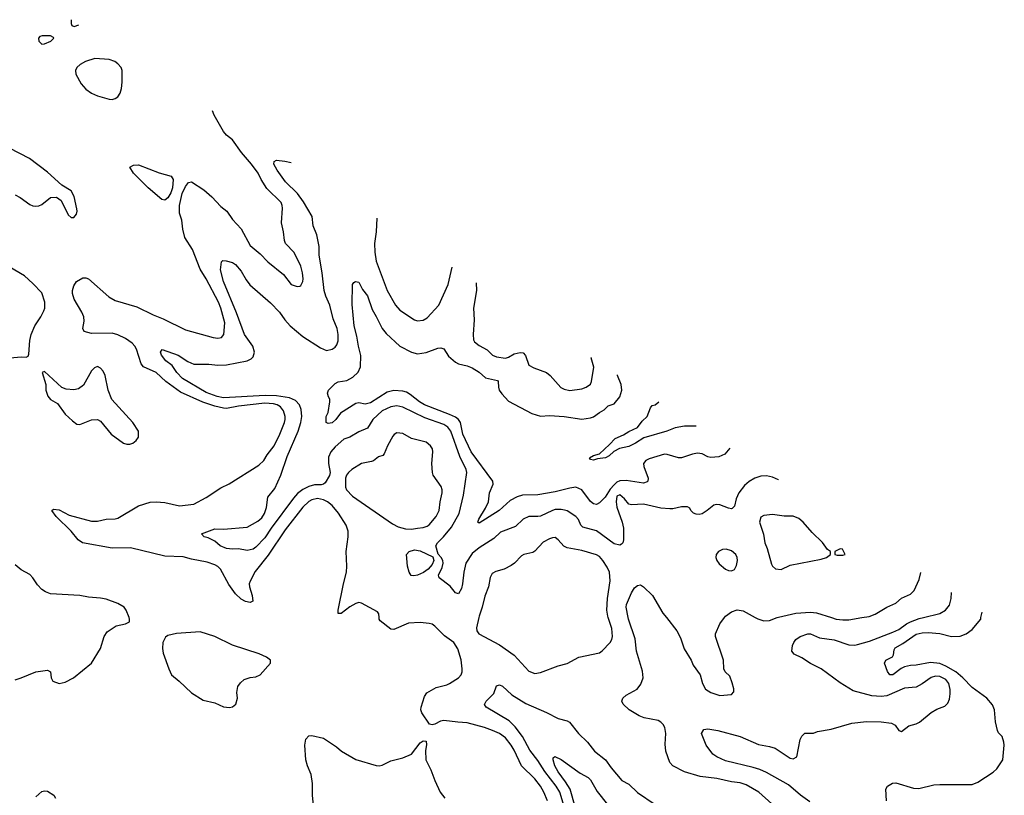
# Model space of a CAD drawing. Header units: inches. Extents: x 1384664 to 1536621, y 460766 to 646467.
# Tile 339 of 488: x 1521860 to 1528570, y 538788 to 544076. Entities that reach past the tile are written whole.
import ezdxf

# ---------------------------------------------------------------- set-up
doc = ezdxf.new("R2010")
doc.units = ezdxf.units.IN
doc.header["$MEASUREMENT"] = 0
doc.layers.add('B5523', color=7, linetype='Continuous')
doc.layers.add('B5524', color=7, linetype='Continuous')

msp = doc.modelspace()

# ---------------------------------------------------------------- linework, layer by layer
at = {"layer": 'B5523', "color": 5}
for points, elevation in [([(1521830, 539575.3), (1521870, 539588.8), (1521970, 539630.3), (1522050, 539640.7), (1522070.4, 539630.4), (1522073.7, 539590), (1522086.9, 539566.9), (1522130, 539551.4), (1522170, 539559.6), (1522226, 539590), (1522350, 539690.3), (1522411.6, 539790), (1522434.7, 539870), (1522457.1, 539902.9), (1522517.1, 539942.9), (1522582, 539958), (1522609, 539971), (1522609.2, 539990), (1522605.2, 540000)], 720), ([(1525456.3, 538750), (1525432.8, 538810), (1525409, 538850), (1525370, 538901.2), (1525280.3, 538990), (1525230, 539096.4), (1525209.8, 539130), (1525170, 539179.3), (1525129.3, 539209.3), (1525081.6, 539230), (1525027, 539250), (1524910, 539282.8), (1524846.1, 539286.1), (1524750, 539299.4), (1524726.7, 539293.3), (1524690, 539274), (1524670, 539269.5), (1524653.6, 539273.6), (1524599.7, 539350), (1524593, 539370), (1524595.8, 539390), (1524618, 539462), (1524633.4, 539486.6), (1524697.7, 539522.3), (1524770, 539541.1), (1524790, 539550.3), (1524850, 539588.5), (1524867.6, 539610), (1524874.7, 539630), (1524874.7, 539650), (1524867.5, 539712.5), (1524845.9, 539785.9), (1524819.5, 539830), (1524755.6, 539875.6), (1524690, 539940.9), (1524670, 539954.5), (1524650, 539960.7), (1524590, 539966), (1524510, 539962), (1524410, 539918.9), (1524390, 539921.3), (1524317.3, 539977.3), (1524309.9, 539989.9), (1524308.9, 540000)], 680), ([(1524987.9, 540000), (1524972.2, 539930), (1524974.9, 539910), (1524987.7, 539890), (1525130, 539814.3), (1525230, 539743.1), (1525330, 539633.7), (1525370, 539619), (1525410, 539624.9), (1525530, 539670.6), (1525590, 539687.3), (1525670, 539730.4), (1525810, 539760.4), (1525830, 539772.7), (1525884, 539830), (1525895.3, 539850), (1525899.3, 539870), (1525894.6, 539925.4), (1525870.9, 540000)], 680), ([(1526985.2, 538730), (1526896.2, 538810), (1526810, 538860.4), (1526770, 538873.3), (1526710, 538879.7), (1526610, 538902.2), (1526496, 538916), (1526390, 538948), (1526310, 538989.6), (1526291.2, 539011.2), (1526262.4, 539090), (1526258, 539138), (1526264.2, 539210), (1526256.1, 539250), (1526244.4, 539270), (1526230, 539286.6), (1526210, 539298), (1526116.2, 539316.2), (1526081.3, 539330), (1526013, 539370), (1525972, 539410), (1525962.9, 539430), (1525969.5, 539450), (1525993.2, 539470), (1526067.6, 539512.4), (1526093.8, 539546.2), (1526109.7, 539590), (1526104.7, 539635.3), (1526064.3, 539770), (1526054.3, 539854.3), (1526007.6, 539990), (1526005.8, 540000)], 660), ([(1526266.9, 540000), (1526338.3, 539910), (1526362.8, 539862.8), (1526388, 539788), (1526434.9, 539710), (1526450, 539676.3), (1526496.3, 539610), (1526513.7, 539550), (1526533.1, 539513.1), (1526570, 539488.4), (1526630, 539468), (1526710, 539476.3), (1526726.8, 539493.2), (1526726.8, 539513.2), (1526716, 539556), (1526699.5, 539599.5), (1526667, 539630), (1526658.4, 539650), (1526655.4, 539710), (1526600.5, 539870), (1526601.3, 539890), (1526630, 539958), (1526662.1, 540000)], 660), ([(1527244.9, 538744.9), (1527181.4, 538790), (1527099.3, 538859.3), (1526950, 538943), (1526903.4, 538963.4), (1526857.1, 538977.1), (1526670, 539022.7), (1526609.6, 539050), (1526584.2, 539070), (1526537.6, 539130), (1526505.2, 539210), (1526522.7, 539237.3), (1526550, 539240.7), (1526618, 539230), (1526770, 539190.3), (1526894.8, 539134.8), (1526970, 539121.1), (1527008.8, 539108.8), (1527110, 539041), (1527130, 539038), (1527155.3, 539050), (1527179, 539170), (1527189.4, 539190.6), (1527210, 539211), (1527270, 539211), (1527296.5, 539223.5), (1527390, 539239.5), (1527530, 539279.5), (1527630, 539292), (1527730, 539290.4), (1527799.9, 539279.9), (1527825.8, 539265.8), (1527850, 539231.3), (1527870, 539222.8), (1527918, 539262), (1527970, 539276.5), (1527992.5, 539287.5), (1528070, 539352.8), (1528110, 539374.9), (1528164.1, 539395.9), (1528184.2, 539415.8), (1528195.4, 539444.6), (1528200.8, 539479.2), (1528200.2, 539510), (1528191.1, 539550), (1528170, 539578.7), (1528130, 539598.4), (1528099.8, 539600.2), (1528070, 539592.2), (1528010, 539548.2), (1527970, 539526.5), (1527890, 539518), (1527770, 539467.2), (1527730, 539462.7), (1527666, 539466), (1527539.7, 539499.7), (1527450, 539556.2), (1527320.7, 539650), (1527250, 539686.5), (1527190, 539725.3), (1527137, 539750), (1527121.6, 539770), (1527126.9, 539810), (1527134.3, 539830), (1527149.7, 539850), (1527179.5, 539870), (1527230, 539890.3), (1527250, 539888.9), (1527310, 539861.2), (1527410, 539848.8), (1527510, 539815.1), (1527550, 539812.2), (1527570, 539815.7), (1527650, 539839.8), (1527810, 539900.4), (1527850, 539919.5), (1527902, 539958), (1527930, 539971.8), (1527990, 539992.8), (1528019.3, 540000)], 640), ([(1526872.9, 540000), (1526890, 539990.4), (1526930, 539977.4), (1526970, 539980.3), (1527021.8, 540000)], 660), ([(1527391.3, 540000), (1527422.8, 539990), (1527470, 539983.9), (1527510, 539984.9), (1527599.8, 540000)], 660), ([(1527765.7, 538750), (1527761.6, 538830), (1527772.7, 538850), (1527808.2, 538871.8), (1527830, 538873.1), (1527950, 538836.9), (1527986.3, 538833.7), (1528090, 538859.1), (1528130, 538862.8), (1528350, 538863), (1528390, 538879.1), (1528493.9, 538946.1), (1528518.7, 538970), (1528559.7, 539030), (1528569.5, 539129.5), (1528567.3, 539150), (1528554.5, 539190), (1528530, 539215.1), (1528522.6, 539230), (1528510, 539288.7), (1528503.1, 539370), (1528490, 539405.1), (1528449.8, 539449.8), (1528350, 539523), (1528287.8, 539590), (1528239.9, 539630), (1528170, 539669.6), (1528130, 539686.4), (1528067, 539693), (1527970, 539676), (1527930, 539674), (1527890, 539664.4), (1527866.7, 539653.3), (1527810, 539609), (1527790, 539609.7), (1527773.3, 539633.3), (1527752.8, 539690), (1527761.3, 539710), (1527807.6, 539732.4), (1527814.1, 539745.9), (1527818.8, 539781.2), (1527826.4, 539793.6), (1527877.7, 539822.3), (1527970, 539887.1), (1528010, 539896.9), (1528050, 539898.3), (1528130, 539891.2), (1528210, 539871.5), (1528267.7, 539872.3), (1528310, 539889), (1528350, 539917.8), (1528408.5, 539990), (1528410.7, 540000)], 620), ([(1525577.8, 538690), (1525540.3, 538810), (1525515.3, 538850), (1525438.5, 538950), (1525390, 539026.3), (1525335.6, 539095.6), (1525286.7, 539190), (1525235.7, 539255.7), (1525196, 539296), (1525038.4, 539390), (1525028, 539408), (1525038.7, 539430), (1525090, 539482.4), (1525110, 539534.4), (1525130, 539541.7), (1525150, 539532.8), (1525213.9, 539473.9), (1525310, 539413.4), (1525450, 539353.8), (1525530, 539311.8), (1525590, 539296.4), (1525607.7, 539287.7), (1525668.9, 539210), (1525730, 539151.6), (1525777.8, 539090), (1525851.4, 539030), (1525890, 538975.3), (1525963, 538890), (1526010, 538865.5), (1526070, 538808.2), (1526190, 538726.7)], 660), ([(1523866.4, 538670), (1523856.5, 538790), (1523855.4, 538870), (1523847.2, 538930), (1523822, 538990), (1523810.8, 539030), (1523802.5, 539130), (1523810, 539170.7), (1523830, 539194.4), (1523850, 539197), (1523930, 539179), (1524018.5, 539118.5), (1524052.4, 539090), (1524150, 539032.4), (1524290, 538991.6), (1524310, 538990.3), (1524330, 538994.7), (1524390, 539024.2), (1524470, 539042.9), (1524529.5, 539070), (1524590, 539146.8), (1524610, 539158.8), (1524630, 539158), (1524632.7, 539132.7), (1524625.3, 539094.7), (1524626.9, 539030), (1524662.7, 538962.7), (1524688.4, 538890), (1524724.6, 538810), (1524758, 538770)], 680), ([(1525644.3, 538710), (1525611, 538831), (1525580.5, 538880.5), (1525530, 538947.8), (1525507.5, 538990), (1525494.7, 539030), (1525495.1, 539044.9), (1525506.6, 539053.4), (1525550, 539031.8), (1525678.5, 538938.5), (1525734, 538910), (1525750, 538894), (1525794.6, 538814.6), (1525864.7, 538724.7)], 640), ([(1521970, 538776.9), (1522010, 538814), (1522030, 538819.7), (1522050, 538816.8), (1522093.1, 538790), (1522104.6, 538770)], 680)]:
    msp.add_lwpolyline(points, dxfattribs=dict(at, elevation=elevation))
at = {"layer": 'B5523', "color": 5, "elevation": 720}
msp.add_lwpolyline([(1523090, 539902), (1522928.5, 539891.5), (1522870, 539877.2), (1522853.4, 539866.6), (1522836.3, 539830), (1522833, 539790), (1522836.7, 539756.7), (1522875.3, 539650), (1522894.9, 539610), (1522947.2, 539567.2), (1523030, 539486.8), (1523110, 539436.3), (1523190, 539418.8), (1523250, 539390.7), (1523290, 539387.3), (1523310, 539390.8), (1523332, 539410), (1523343.7, 539450), (1523340.9, 539490), (1523346.6, 539530), (1523363.9, 539556.1), (1523390, 539577.3), (1523430, 539590.6), (1523470, 539596.3), (1523499.3, 539610), (1523568.7, 539690), (1523568.7, 539710), (1523542, 539730), (1523492.2, 539752.2), (1523310, 539812.8), (1523190, 539872)], close=True, dxfattribs=at)
at = {"layer": 'B5524', "color": 5}
msp.add_line((1528410.7, 540000, 620), (1528418.5, 540035.9, 620), dxfattribs=at)
for points, elevation in [([(1522211.2, 544075.9), (1522210.3, 544070), (1522210.4, 544050.4), (1522216.3, 544036.3), (1522230.5, 544030.5), (1522263.7, 544041.2)], 720), ([(1524308.9, 540000), (1524306.5, 540026.5), (1524298.9, 540038.9), (1524190, 540099.2), (1524170, 540102), (1524150, 540096.5), (1524110, 540073.4), (1524050, 540027.1), (1524030, 540027.3), (1524030.6, 540050.6), (1524065.8, 540230), (1524086.7, 540310), (1524089.5, 540350), (1524084.9, 540450), (1524097.9, 540550), (1524097.9, 540590), (1524084.7, 540630), (1524032.5, 540712.5), (1523990, 540764.2), (1523958.2, 540790), (1523930, 540803.6), (1523890, 540811.3), (1523850, 540803.4), (1523830, 540791.6), (1523790, 540752.1), (1523670, 540599.2), (1523553.5, 540426.5), (1523465.3, 540314.7), (1523431.5, 540248.5), (1523424.1, 540230), (1523426.2, 540210), (1523443.5, 540150), (1523448.1, 540111.9), (1523430, 540103.5), (1523399.3, 540110), (1523370, 540124.8), (1523330, 540162.6), (1523285.2, 540225.2), (1523227.7, 540330), (1523210, 540348.7), (1523190, 540359.4), (1523137.5, 540377.5), (1523030, 540398.4), (1522975, 540415), (1522850, 540417.8), (1522614.7, 540474.7), (1522490, 540472.8), (1522288.7, 540508.7), (1522257.7, 540530), (1522212, 540590), (1522108.3, 540690), (1522079.3, 540730), (1522090, 540738), (1522130, 540734.3), (1522197.7, 540697.7), (1522350, 540658), (1522390, 540656.2), (1522450, 540671.4), (1522510, 540672.3), (1522530, 540678.6), (1522670, 540761.8), (1522750, 540786.5), (1522790, 540789.3), (1522850, 540784.7), (1522950, 540762.6), (1523047.7, 540772.3), (1523130, 540818), (1523230, 540883.5), (1523288.1, 540911.9), (1523490, 541038.9), (1523523.5, 541070), (1523546, 541110), (1523593.7, 541170), (1523633, 541250), (1523665.2, 541330), (1523668.6, 541350), (1523668.5, 541370), (1523657.4, 541410), (1523636.9, 541436.9), (1523614, 541450), (1523590, 541456.4), (1523530, 541461.1), (1523350, 541442.1), (1523270, 541426.1), (1523250, 541427.3), (1523190, 541440.5), (1523107.5, 541467.5), (1522956.1, 541536.1), (1522856.1, 541610), (1522790, 541670.5), (1522704.4, 541710), (1522687.8, 541730), (1522655, 541830), (1522644.4, 541850), (1522625.9, 541870), (1522581.7, 541901.7), (1522530, 541928), (1522490, 541938.6), (1522350, 541936.7), (1522300.5, 541950), (1522289.7, 541970), (1522298.4, 542021.6), (1522296.5, 542050), (1522282.6, 542082.6), (1522230.9, 542170), (1522219.8, 542210), (1522220.4, 542230), (1522230, 542260.5), (1522248.3, 542290), (1522290, 542315.3), (1522310, 542317), (1522330, 542308.5), (1522466.6, 542186.6), (1522510, 542162.7), (1522657.4, 542117.4), (1522770, 542063.2), (1522837.2, 542037.2), (1522990, 541960.8), (1523178, 541910), (1523210, 541905.5), (1523236.2, 541910), (1523251, 541930), (1523258, 542010), (1523231.7, 542110), (1523214.7, 542150), (1523130, 542308.4), (1523090, 542374.3), (1523038.5, 542510), (1522985.7, 542590), (1522972.3, 542647.7), (1522964.6, 542710), (1522950, 542757), (1522949.3, 542810), (1522968.2, 542891.8), (1522990, 542937.7), (1523010, 542966), (1523030, 542970.1), (1523115.1, 542915.1), (1523170, 542868), (1523230, 542802), (1523271.4, 542770), (1523310, 542714.6), (1523370.1, 542650.1), (1523430, 542536.5), (1523499.5, 542479.5), (1523550, 542424.2), (1523658.8, 542338.8), (1523710, 542270.4), (1523750, 542256.4), (1523770, 542259.3), (1523775.6, 542264.4), (1523789.6, 542290), (1523792.1, 542310), (1523788.2, 542350), (1523775.2, 542395.2), (1523730, 542489.3), (1523672, 542550), (1523664.2, 542570), (1523658.5, 542630), (1523643.1, 542690), (1523650.7, 542790), (1523649.8, 542810), (1523642.7, 542830), (1523545.2, 542925.2), (1523506, 542986), (1523484.9, 543030), (1523440.2, 543090), (1523371, 543171), (1523310, 543257.7), (1523270, 543288.7), (1523250, 543313.5), (1523185.2, 543425.2), (1523174.4, 543453.9)], 680), ([(1521830, 542881.3), (1521863.9, 542863.9), (1521930, 542816), (1521950, 542806.7), (1521970, 542804.4), (1521990, 542806.7), (1522010, 542816.9), (1522070, 542862.8), (1522110, 542865.3), (1522142.6, 542842.6), (1522190, 542745.5), (1522210, 542726.7), (1522230, 542726.4), (1522246.6, 542750), (1522251.6, 542770), (1522250, 542786), (1522231.5, 542871.5), (1522210, 542909), (1522147.2, 542947.2), (1522050, 543035.8), (1521926.6, 543130), (1521790, 543199.1)], 720), ([(1527030.9, 540939.6), (1527030, 540939.8), (1526990, 540957.2), (1526950, 540966.4), (1526910, 540963.1), (1526870, 540950.9), (1526830, 540926.6), (1526799.7, 540900.3), (1526760.2, 540850), (1526742.9, 540810), (1526730, 540759.3), (1526715.6, 540744.4), (1526710, 540741.3), (1526690, 540745.4), (1526630.6, 540769.4), (1526608.6, 540771.4), (1526590, 540766), (1526545.5, 540730), (1526510, 540708), (1526490, 540703.5), (1526470, 540705.1), (1526452.5, 540712.5), (1526434.5, 540730), (1526425.8, 540745.8), (1526410, 540755.1), (1526370, 540755.1), (1526310, 540740.4), (1526290, 540740.4), (1526230, 540746.5), (1526110, 540773.7), (1526028.7, 540768.7), (1526010, 540774), (1525980.7, 540810), (1525950, 540835.9), (1525930, 540826.6), (1525924.4, 540790), (1525930, 540752.4), (1525965, 540650), (1525973.8, 540610), (1525975.6, 540530), (1525970.3, 540509.7), (1525960.3, 540499.7), (1525950, 540494.7), (1525910, 540503.4), (1525790.3, 540590.3), (1525696.7, 540616.7), (1525684.1, 540630), (1525667.7, 540667.7), (1525650, 540689.8), (1525590, 540727), (1525572.7, 540732.7), (1525550, 540736.8), (1525510, 540735.7), (1525490, 540730.7), (1525410, 540691.6), (1525390, 540688.2), (1525330, 540689.8), (1525290.3, 540670), (1525238.9, 540621.1), (1525137.4, 540582.6), (1525090, 540539.8), (1524990, 540476.5), (1524943.6, 540436.4), (1524900.6, 540370), (1524886.2, 540310), (1524878.2, 540230), (1524870, 540199.3), (1524850, 540162), (1524830, 540169.6), (1524793.8, 540213.8), (1524718.9, 540270), (1524714.8, 540290), (1524738.9, 540341.1), (1524746.9, 540370), (1524744.1, 540390), (1524733, 540410), (1524711.2, 540431.2), (1524696.3, 540490), (1524706.4, 540510), (1524747.6, 540550), (1524803.1, 540616.9), (1524854.2, 540710), (1524885.3, 540834.7), (1524906.5, 540990), (1524903.4, 541010), (1524858.4, 541098.4), (1524798.7, 541270), (1524778.1, 541298.1), (1524750, 541315.5), (1524621.3, 541361.3), (1524470, 541435), (1524430, 541443), (1524390, 541436.5), (1524330, 541408.5), (1524267.1, 541350), (1524229.4, 541290.6), (1524170, 541266.6), (1524110, 541229.8), (1524070, 541216.5), (1524010, 541163.2), (1523980.5, 541130), (1523965.5, 541094.5), (1523964.1, 541050), (1523976.9, 540990), (1523971.5, 540968.5), (1523941.2, 540918.8), (1523930.9, 540909.1), (1523914.8, 540905.2), (1523870, 540904.5), (1523830, 540894.3), (1523790, 540873.7), (1523753.7, 540846.3), (1523725.3, 540814.7), (1523574.4, 540610), (1523530, 540542.9), (1523470, 540480.8), (1523450, 540465.8), (1523410, 540458), (1523350, 540469.7), (1523310, 540466), (1523270, 540469.8), (1523227.3, 540490), (1523190, 540521.2), (1523144.7, 540544.7), (1523118, 540550), (1523098, 540570), (1523190, 540604.4), (1523250, 540601.8), (1523410, 540616.1), (1523482.6, 540657.4), (1523510, 540681.1), (1523527.7, 540710), (1523542.2, 540750), (1523550, 540820.5), (1523599.6, 540880.4), (1523639.9, 540970), (1523681.7, 541098.3), (1523757.1, 541270), (1523776.1, 541330), (1523782.1, 541370), (1523778.1, 541418.1), (1523766.3, 541450), (1523740, 541480), (1523698.8, 541498.8), (1523610, 541510.8), (1523533.8, 541513.8), (1523250, 541497), (1523206.1, 541506.1), (1523130, 541535.1), (1522968.5, 541630), (1522931.8, 541670), (1522899.3, 541719.3), (1522855.4, 541750), (1522826.6, 541790), (1522820.7, 541810), (1522830, 541826.8), (1522940.7, 541790), (1523005.4, 541745.4), (1523047.2, 541727.2), (1523150, 541727.7), (1523210, 541720.2), (1523270, 541723.7), (1523409.2, 541750), (1523436.4, 541763.6), (1523450, 541777.1), (1523459.8, 541810), (1523449.8, 541850), (1523391.7, 541930), (1523338.6, 542078.6), (1523247.8, 542290), (1523227.8, 542370), (1523234.5, 542425.5), (1523245.4, 542434.6), (1523267.2, 542432.8), (1523310, 542420.3), (1523330, 542407), (1523370, 542361.3), (1523402.5, 542302.5), (1523429.3, 542269.3), (1523570, 542146), (1523630, 542082.3), (1523667.2, 542030), (1523702.8, 541990), (1523790, 541915.9), (1523910, 541838), (1523950, 541821.8), (1523989.3, 541830), (1524010, 541843.7), (1524021, 541859), (1524030, 541886), (1524031, 541930), (1524024.2, 541970), (1523996.7, 542036.7), (1523973.7, 542130), (1523946.2, 542190), (1523934.8, 542230), (1523920.6, 542350), (1523899.9, 542470), (1523899.9, 542530), (1523884.4, 542610), (1523859.4, 542670), (1523853.3, 542733.3), (1523793.5, 542833.5), (1523752.1, 542892.1), (1523670.8, 542970), (1523615.1, 543050), (1523592.7, 543090), (1523595.3, 543110), (1523610, 543118.8), (1523667.8, 543112.2), (1523711, 543102.3)], 660), ([(1524293.7, 542722.5), (1524289.3, 542629.3), (1524277, 542550), (1524280.1, 542490), (1524290.1, 542430), (1524363.8, 542230), (1524421.3, 542130), (1524450, 542094.9), (1524550, 542028.9), (1524570, 542022.8), (1524610, 542026.5), (1524637, 542043), (1524716.8, 542130), (1524778.8, 542270), (1524806.4, 542388.5)], 660), ([(1521770, 541767.8), (1521870, 541777.6), (1521904.7, 541775.3), (1521917.5, 541782.5), (1521923.2, 541796.8), (1521929.8, 541889.8), (1521937.7, 541930), (1521962.2, 541990), (1522003.7, 542050), (1522024.8, 542090), (1522032.1, 542110), (1522031.2, 542150), (1522010, 542212.7), (1521950, 542277.7), (1521893.2, 542330), (1521750, 542412.8)], 720), ([(1526699.9, 541155.3), (1526664.9, 541115.1), (1526625, 541095), (1526570, 541091.7), (1526550, 541096.1), (1526510, 541115.3), (1526479.4, 541120.6), (1526445.4, 541114.6), (1526370, 541089.3), (1526350, 541089.4), (1526272.7, 541112.7), (1526253, 541113), (1526150, 541082.6), (1526126, 541070), (1526110.4, 541050), (1526113.7, 541030), (1526143.7, 540950), (1526140.4, 540930), (1526135.5, 540924.5), (1526110, 540916), (1525993.5, 540933.5), (1525950, 540932.3), (1525930, 540923), (1525910, 540905.7), (1525884.8, 540875.2), (1525850, 540820.3), (1525810, 540783), (1525790, 540771.2), (1525770, 540776), (1525750, 540790.9), (1525690.7, 540870.7), (1525650, 540888.1), (1525610, 540883.2), (1525510, 540856.7), (1525390, 540837.8), (1525285.5, 540834.5), (1525250, 540824.1), (1525201.5, 540798.5), (1525126.9, 540730), (1524990, 540643.6), (1524982.9, 540650), (1524987.7, 540670), (1525034.7, 540745.3), (1525054.5, 540790), (1525061.7, 540850), (1525087.2, 540910), (1525083.7, 540930), (1524937, 541130), (1524879.7, 541250), (1524863.4, 541330), (1524850.5, 541350.5), (1524830, 541366.3), (1524790, 541385.4), (1524618.8, 541450), (1524583.7, 541470), (1524521.7, 541521.7), (1524496.2, 541536.2), (1524470, 541543.6), (1524410, 541547.8), (1524364.1, 541535.9), (1524250, 541462.9), (1524214.7, 541454.7), (1524170, 541464.2), (1524150, 541460.5), (1524047.1, 541392.9), (1524014.3, 541350), (1523990, 541328.5), (1523963, 541323), (1523949.6, 541329.6), (1523949.6, 541370), (1523961.5, 541398.5), (1523972.7, 541470), (1523972.7, 541490), (1523963.8, 541503.8), (1523958.3, 541530), (1523964.6, 541550), (1524010, 541596.4), (1524030, 541607.3), (1524090, 541615.3), (1524130, 541638), (1524167.5, 541672.5), (1524182.6, 541710), (1524185.5, 541785.5), (1524169, 541850), (1524158.5, 541918.5), (1524138.3, 541990), (1524125.6, 542134.4), (1524127, 542270), (1524136, 542284), (1524149.5, 542290.5), (1524170, 542286.8), (1524197, 542237), (1524230, 542193.4), (1524260.9, 542100.9), (1524290, 542053), (1524330.2, 541970.2), (1524357.4, 541937.4), (1524449.4, 541849.4), (1524530, 541809.2), (1524570, 541799.1), (1524630, 541806.3), (1524710, 541836.5), (1524730, 541838.7), (1524750, 541832.7), (1524782.7, 541782.7), (1524830, 541740.7), (1524850, 541730.2), (1524910, 541716.8), (1524943.5, 541703.5), (1524990, 541672.3), (1525034.5, 541634.5), (1525115.1, 541615.1), (1525120.3, 541610), (1525122, 541570), (1525127.7, 541550), (1525144.8, 541524.8), (1525190, 541475.4), (1525350, 541390.2), (1525410, 541372.3), (1525470, 541377.2), (1525570.2, 541370.2), (1525690, 541351.6), (1525750, 541362.1), (1525770.9, 541369.1), (1525810, 541398.2), (1525843.7, 541416.3), (1525870, 541443.6), (1525910, 541457.8), (1525950, 541505.3), (1525963.2, 541550), (1525958.6, 541590), (1525934.6, 541650), (1525933.6, 541654.4)], 640), ([(1524971, 542281.3), (1524971.8, 542230), (1524951.9, 542110), (1524956.8, 542030), (1524949.3, 541929.3), (1524953.3, 541893.3), (1524960.4, 541880.4), (1524990, 541854), (1525044.5, 541824.5), (1525082.3, 541790), (1525110, 541778.2), (1525170, 541767.8), (1525190, 541774.2), (1525230, 541797.9), (1525270, 541807.6), (1525290, 541804.6), (1525306.8, 541786.8), (1525330, 541721.6), (1525362.5, 541702.5), (1525450.2, 541670.2), (1525474.4, 541650), (1525548.3, 541568.3), (1525570, 541556.9), (1525610, 541547.6), (1525690, 541558.8), (1525720.7, 541570), (1525748.7, 541591.3), (1525757.4, 541610), (1525772.8, 541707.2), (1525753.5, 541770), (1525752.5, 541772.3)], 660), ([(1526468.7, 541305.8), (1526390, 541305), (1526325.8, 541294.2), (1526268.8, 541271.2), (1526114.1, 541225.9), (1526057, 541190), (1526010, 541166.8), (1525946.9, 541153.1), (1525908.9, 541131.1), (1525877.6, 541102.4), (1525851.3, 541090), (1525797.3, 541082.7), (1525770, 541074), (1525750, 541078), (1525744, 541090), (1525770, 541106), (1525810, 541117.3), (1525880.3, 541179.7), (1525918.3, 541221.7), (1525975.1, 541244.9), (1526011.5, 541268.5), (1526070, 541296), (1526102, 541338), (1526135.3, 541370), (1526159, 541430), (1526170, 541444.7), (1526190, 541451), (1526216.1, 541470.3)], 620), ([(1525870.9, 540000), (1525867.7, 540010), (1525860.9, 540050), (1525865, 540130), (1525884.2, 540250), (1525879, 540310), (1525863.9, 540343.9), (1525834.2, 540390), (1525810, 540417.4), (1525790, 540427.6), (1525690, 540457.2), (1525590, 540476.4), (1525567.7, 540487.7), (1525530, 540529.7), (1525510, 540545.1), (1525490, 540544.7), (1525470, 540537.6), (1525426.4, 540513.6), (1525370, 540452.6), (1525356, 540444), (1525294.8, 540430), (1525278.9, 540421.1), (1525232, 540370), (1525210, 540355.4), (1525160.7, 540330), (1525105.4, 540314.6), (1525080.5, 540299.5), (1525065.9, 540274.1), (1525054.9, 540210), (1525030, 540146), (1525011, 540070), (1524990.2, 540010), (1524987.9, 540000)], 680), ([(1522605.2, 540000), (1522585.2, 540050), (1522572.7, 540070), (1522530, 540096.2), (1522450, 540125.1), (1522410, 540133.3), (1522330, 540138.7), (1522270, 540149.7), (1522070, 540162.6), (1522035.4, 540175.4), (1522011.6, 540191.6), (1521982.5, 540222.5), (1521950.7, 540270.7), (1521930, 540293), (1521870, 540326.3), (1521830, 540358.9)], 720), ([(1527599.8, 540000), (1527648.1, 540008.1), (1527690, 540022.6), (1527770, 540071.7), (1527830, 540098.9), (1527870, 540133.4), (1527930, 540160.3), (1527954.6, 540185.4), (1527990, 540258.8), (1528001.8, 540307.3)], 660), ([(1526005.8, 540000), (1525993.3, 540070), (1525996, 540090), (1526030, 540167.7), (1526050, 540202), (1526070, 540219.1), (1526090, 540222.8), (1526110, 540210.7), (1526171.8, 540150), (1526243.1, 540030), (1526266.9, 540000)], 660), ([(1528019.3, 540000), (1528130, 540027.2), (1528169.1, 540050.9), (1528196, 540084), (1528206.6, 540130), (1528210, 540171.7)], 640), ([(1526662.1, 540000), (1526670, 540010.4), (1526710, 540039.3), (1526750, 540052.2), (1526790, 540046.4), (1526872.9, 540000)], 660), ([(1527021.8, 540000), (1527030, 540003.1), (1527150, 540029.4), (1527250, 540036.6), (1527290, 540032.2), (1527391.3, 540000)], 660)]:
    msp.add_lwpolyline(points, dxfattribs=dict(at, elevation=elevation))
for points, elevation in [([(1522070, 543966.6), (1522013.7, 543966.3), (1521998, 543962), (1521987.3, 543950), (1521990.7, 543930), (1522010, 543908.8), (1522030, 543910.4), (1522071.8, 543930), (1522091.8, 543950), (1522090, 543955.3)], 720), ([(1522371.4, 543811.4), (1522307.6, 543790), (1522271.6, 543770), (1522250.3, 543750), (1522240.3, 543730), (1522243.6, 543703.6), (1522278.9, 543638.9), (1522310, 543602.4), (1522350, 543574), (1522390, 543557), (1522470, 543534.4), (1522490, 543532.7), (1522510, 543539.3), (1522530, 543550.7), (1522544.2, 543575.8), (1522553.4, 543606.6), (1522558.9, 543650), (1522558.4, 543730), (1522552, 543750), (1522530, 543774.5), (1522509, 543790), (1522470, 543803.6)], 720), ([(1522850, 542845.2), (1522827.8, 542850), (1522734.5, 542930), (1522634.7, 543030), (1522609.6, 543070.4), (1522635.4, 543084.6), (1522670, 543086.7), (1522810, 543031), (1522891.5, 543010), (1522905.5, 542985.5), (1522901.9, 542930), (1522890, 542895), (1522870, 542861)], 680), ([(1522390, 541712.3), (1522370, 541702.7), (1522350, 541681.2), (1522295.6, 541584.4), (1522259.9, 541560.1), (1522230, 541552.8), (1522176.4, 541556.4), (1522148.2, 541568.2), (1522030, 541678), (1522014, 541670), (1522038.8, 541590), (1522037.3, 541550), (1522051, 541510), (1522070, 541486), (1522118.5, 541458.5), (1522170, 541386.8), (1522220.9, 541340.9), (1522250, 541318.8), (1522270, 541317.3), (1522350, 541347.7), (1522390, 541350.8), (1522410, 541338), (1522484, 541250), (1522567.7, 541190), (1522590, 541181.3), (1522610, 541181.3), (1522630, 541188.4), (1522653.6, 541206.4), (1522669.5, 541230), (1522669.5, 541270), (1522631.8, 541330), (1522487.2, 541487.2), (1522462.4, 541550), (1522441.6, 541650), (1522430, 541679), (1522410, 541701.2)], 720), ([(1524430, 541259.1), (1524411.2, 541248.8), (1524403.1, 541236.9), (1524365.8, 541170), (1524344.1, 541115.9), (1524334.4, 541105.6), (1524304.9, 541095.1), (1524271.1, 541068.9), (1524257, 541063), (1524189.5, 541050.5), (1524123.1, 541010), (1524099.6, 540990), (1524086, 540970), (1524079.3, 540950), (1524079.4, 540890), (1524088.1, 540870), (1524128.6, 540828.6), (1524399.4, 540639.4), (1524439.7, 540619.7), (1524490, 540605.2), (1524530, 540602.1), (1524570, 540608.6), (1524610, 540614.6), (1524636.4, 540623.6), (1524650, 540633.2), (1524698.7, 540690), (1524717.8, 540730), (1524725.5, 540790), (1524739.8, 540850), (1524739.8, 540870), (1524733.1, 540893.1), (1524678.3, 540970), (1524672.6, 540990), (1524668.7, 541050), (1524676, 541130), (1524672.4, 541150), (1524659.7, 541170), (1524630, 541194.7), (1524530, 541219.8), (1524470, 541254.5)], 680), ([(1526990, 540703.6), (1526930, 540697), (1526910, 540684), (1526901.3, 540650), (1526927.8, 540567.8), (1526938.5, 540510), (1526954.3, 540470), (1526984.2, 540364.2), (1526990.6, 540350), (1527010, 540333), (1527050, 540328), (1527110, 540357.3), (1527321.5, 540398.5), (1527358, 540410), (1527386, 540430), (1527386, 540450), (1527364, 540464), (1527330, 540512.7), (1527259.7, 540579.7), (1527198.7, 540650), (1527170, 540676.3), (1527130, 540691.2), (1527070, 540691.3)], 680), ([(1524545.4, 540285.4), (1524527.7, 540287.7), (1524513, 540310), (1524503, 540350), (1524495.6, 540430), (1524514, 540450), (1524550, 540461.1), (1524590, 540454), (1524674.8, 540414.8), (1524683.1, 540390), (1524670, 540361.5), (1524644, 540330), (1524612.1, 540307.9), (1524570, 540289.9)], 660), ([(1526673.7, 540466.3), (1526650, 540463.5), (1526622, 540450), (1526606, 540430), (1526603.7, 540410), (1526610.3, 540390), (1526626.9, 540366.9), (1526670, 540330.3), (1526690, 540320.3), (1526710, 540318.9), (1526730, 540328.9), (1526745.3, 540354.7), (1526751.7, 540388.3), (1526749.8, 540410), (1526739.2, 540430), (1526710, 540455.3)], 680), ([(1527450, 540468), (1527414, 540450), (1527414, 540430), (1527430, 540424.7), (1527470, 540426), (1527486, 540430), (1527467.3, 540467.3)], 680)]:
    msp.add_lwpolyline(points, close=True, dxfattribs=dict(at, elevation=elevation))

doc.saveas('drawing.dxf')
